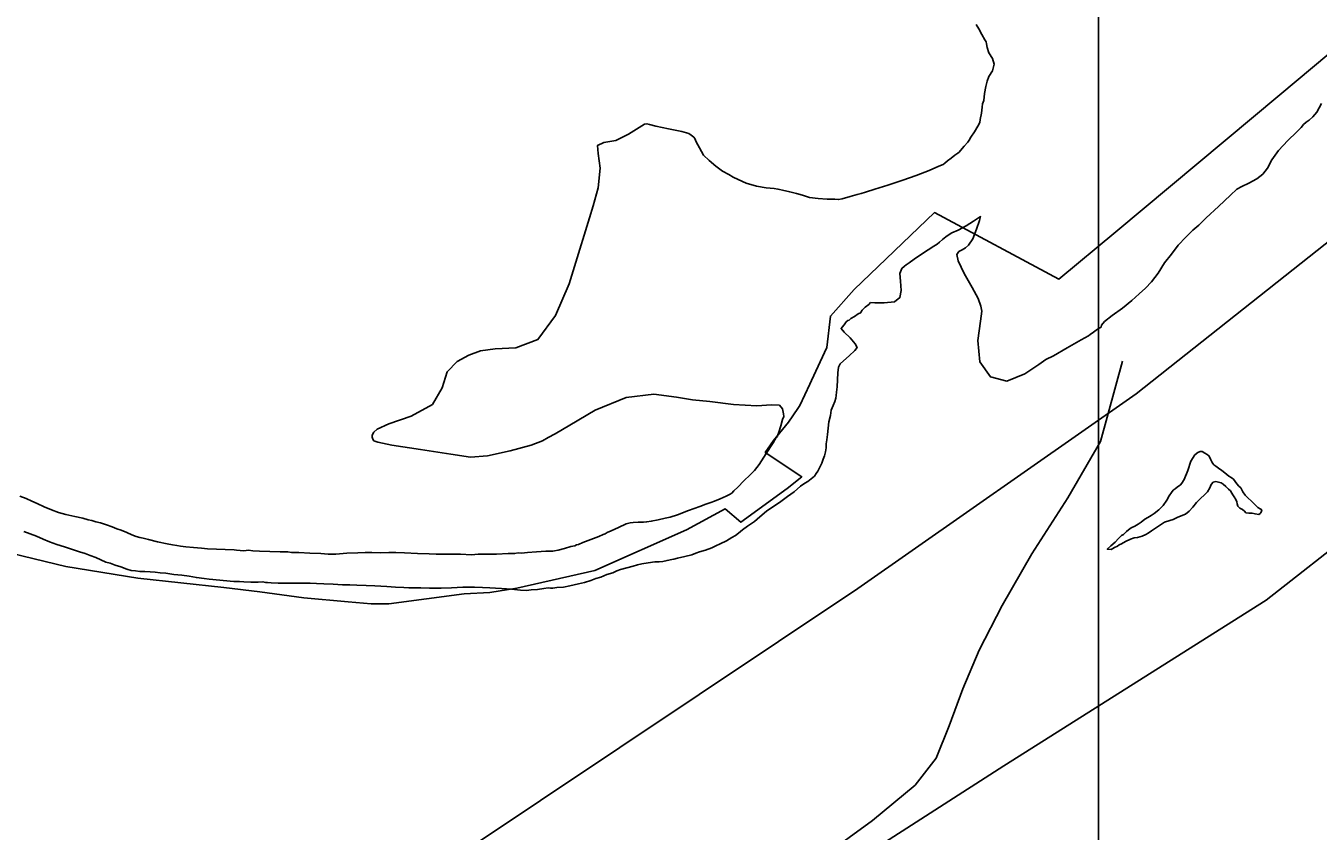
# Model space of a CAD drawing. Extents: x 1662474 to 1856135, y 779280 to 917889.
# Drawn here: x 1729707 to 1731308, y 797332 to 798330 of the extents above; entities that cross this region are included whole.
import ezdxf

# ---------------------------------------------------------------- set-up
doc = ezdxf.new("R2010")
doc.units = 0
for name, color, linetype in [('Exist Boundary Political City Limit New', 7, 'Continuous'), ('Exist Hydrographic Lake Shore', 7, 'Continuous'), ('Exist Hydrographic Misc Water Feature', 7, 'Continuous'), ('Exist Road Primary Interstate Divided Center Attributed', 7, 'Continuous'), ('Map Preparation Boundary City Limit Buffer Line', 7, 'Continuous'), ('Map Preparation Inset Cut Line', 7, 'Continuous')]:
    doc.layers.add(name, color=color, linetype=linetype)

msp = doc.modelspace()

# ---------------------------------------------------------------- linework, layer by layer
at = {"layer": 'Exist Boundary Political City Limit New'}
msp.add_lwpolyline([(1729689.6, 797675.7), (1729756.1, 797659.8), (1729845.6, 797645.2), (1729952.2, 797633.6), (1729996.8, 797628.1), (1730051, 797620.8), (1730105.9, 797615.9), (1730134.5, 797613.5), (1730156.5, 797613.5), (1730249.8, 797625.7), (1730281.4, 797627.6), (1730314.9, 797633), (1730411.8, 797654.9), (1730525.1, 797704.9), (1730573.2, 797731.1), (1730592.6, 797714.5), (1730649.9, 797756.2), (1730668, 797770.8), (1730622.8, 797801.1), (1730633, 797815.8), (1730651.6, 797838.4), (1730663.2, 797855.6), (1730665.6, 797859), (1730678.1, 797885.5), (1730680.1, 797890.1), (1730699, 797931.1), (1730703.4, 797969.9), (1730733, 798002.8), (1730832.4, 798098.3), (1730986.6, 798015.8), (1731057.2, 798074.6), (1731260.1, 798244), (1731341.1, 798312.1)], dxfattribs=at)
at = {"layer": 'Exist Hydrographic Lake Shore'}
for points in [[(1730640.4, 798126.8), (1730644.2, 798126), (1730653.2, 798123.9), (1730661.6, 798122.1), (1730666.1, 798120.5), (1730670, 798119.4), (1730677.6, 798117.1), (1730688.4, 798115.8), (1730699.6, 798114.7), (1730708.9, 798114.7), (1730713.6, 798114.4), (1730718.2, 798115.5), (1730727.8, 798118.1), (1730736.6, 798120.5), (1730741.6, 798122.1), (1730747.1, 798123.6), (1730758.5, 798127.3), (1730769.2, 798130.7), (1730774.8, 798132.3), (1730780.8, 798134.4), (1730793.4, 798138.3), (1730809.9, 798144.4), (1730825.9, 798150.4), (1730838, 798155.9), (1730843.2, 798158), (1730845.4, 798159.6), (1730848.5, 798162.5), (1730853.2, 798165.6), (1730857.6, 798169.3), (1730861.4, 798171.9), (1730863.1, 798173.2), (1730864.8, 798175.3), (1730869.2, 798180.6), (1730873.6, 798185.6), (1730875.5, 798187.9), (1730877.6, 798191.6), (1730882.1, 798198.4), (1730886.2, 798205.5), (1730888.4, 798209.7), (1730889.1, 798213.6), (1730890.5, 798221.5), (1730891.5, 798229.1), (1730892, 798233.1), (1730893.4, 798237.2), (1730894.4, 798245.7), (1730896, 798254.6), (1730897.5, 798261.2), (1730899.6, 798266.9), (1730904.1, 798274), (1730906.5, 798282.1), (1730904.1, 798289.2), (1730899.9, 798296.3), (1730897.5, 798302.9), (1730896.8, 798307.4), (1730896.5, 798309.7), (1730894.6, 798312.3), (1730891.2, 798318.9), (1730887.4, 798326), (1730883.9, 798331.5)], [(1731311.8, 798233.3), (1731306, 798222.8), (1731301.2, 798216.8), (1731296.8, 798212.9), (1731292.9, 798210.5)], [(1730559.8, 797740.7), (1730566.9, 797743.6), (1730574.5, 797746.8), (1730578.6, 797748.8), (1730581.2, 797750.4), (1730583.9, 797753.3), (1730588.6, 797757.8), (1730596.2, 797765.9), (1730604.1, 797773.2), (1730609.4, 797778.8), (1730615.1, 797786.1), (1730624.1, 797799.8), (1730632.5, 797813.1), (1730636.4, 797819.4), (1730638, 797820.8), (1730638.5, 797822.9), (1730639.5, 797826.2), (1730641.9, 797833.9), (1730644.2, 797841.8), (1730645.6, 797845.7), (1730645.4, 797848.8), (1730644.2, 797854.9), (1730640.4, 797859.6), (1730630.6, 797859.9), (1730612.2, 797858.8), (1730583.6, 797860.6), (1730554, 797864.1), (1730532.8, 797866.4), (1730512.8, 797869.6), (1730484.8, 797873.2), (1730450.4, 797869.3), (1730412.2, 797853.3), (1730380.8, 797834.7), (1730362.6, 797823.9), (1730354, 797819.4), (1730346.6, 797815.5), (1730332.8, 797810), (1730306.8, 797803.2), (1730278.6, 797796.9), (1730257.6, 797795), (1730233.2, 797798.7), (1730195.8, 797804.5), (1730160, 797810.2), (1730142.8, 797813.9), (1730138, 797815.5), (1730136.4, 797817.6), (1730135.9, 797819.9), (1730135.9, 797822.3), (1730137.8, 797826), (1730141.9, 797829.9), (1730156.4, 797836.5), (1730184.1, 797845.9), (1730210.4, 797860.4), (1730222.5, 797881.1), (1730228.8, 797901.1), (1730240.9, 797913.7), (1730255.6, 797921.6), (1730270, 797927.1), (1730288.1, 797929.4), (1730313.6, 797930.8), (1730341.1, 797940.9), (1730363.1, 797970.6), (1730379.8, 798010), (1730391.5, 798047.5), (1730399.9, 798075.6), (1730405.1, 798091.9), (1730409.6, 798106.8), (1730415.6, 798128.9), (1730418.2, 798153.3), (1730415.9, 798171.4), (1730415.1, 798181.6), (1730422.8, 798185.3), (1730437.5, 798187.7), (1730453.2, 798195.6), (1730466.4, 798203.9), (1730473.1, 798207.9), (1730476.2, 798208.4), (1730479.2, 798207.6), (1730487.4, 798205.5), (1730503.1, 798202.1), (1730519.6, 798198.7), (1730528, 798196.1), (1730531.1, 798194.2), (1730534.2, 798191.6), (1730535.4, 798190.1), (1730537.2, 798186.1), (1730541.1, 798178.5), (1730546.4, 798169.6), (1730553.2, 798162.8), (1730561.4, 798155.9), (1730570, 798149.6), (1730577.6, 798145.4), (1730583.1, 798142), (1730589.1, 798139.1), (1730599.1, 798134.9), (1730611.8, 798131.2), (1730624.1, 798128.9), (1730634, 798128.1), (1730638.5, 798127.3), (1730640.4, 798126.8)], [(1731292.9, 798210.5), (1731289.6, 798207.6), (1731286.8, 798203.9), (1731280.8, 798197.9), (1731270, 798187.7), (1731258.5, 798175.1), (1731250.2, 798163.5), (1731244.8, 798153.3), (1731239.2, 798145.7), (1731231.6, 798139.9), (1731222, 798134.9), (1731213.2, 798130.7), (1731207.2, 798127.1), (1731199.1, 798119.7), (1731184.4, 798105.8), (1731169.2, 798091.9), (1731160, 798082.7), (1731152.6, 798076.4), (1731144, 798068), (1731134.2, 798058), (1731125.9, 798046.8), (1731117.5, 798035.9), (1731109.4, 798023.1), (1731101.2, 798012.4), (1731093.9, 798004.5), (1731086.2, 797997.6), (1731076.9, 797989.2), (1731065.2, 797979.8), (1731052.6, 797970.9), (1731043.2, 797963.2), (1731039.2, 797958.8), (1731038.8, 797956.4), (1731034.2, 797953.6), (1731029.6, 797950.1), (1731025.4, 797947.2), (1731023.2, 797945.7), (1731014.1, 797940.7), (1730996.8, 797930.8), (1730979.8, 797920.8), (1730970.2, 797916), (1730961.9, 797910), (1730944.2, 797898.4), (1730922, 797889.5), (1730901.8, 797894.8), (1730888.6, 797913.1), (1730886.2, 797939.6), (1730889.6, 797963.8), (1730891.2, 797976.1), (1730890, 797982.2), (1730886.5, 797991.9), (1730879.1, 798005.5), (1730869.2, 798022.8), (1730861.6, 798038.3), (1730860, 798046.4), (1730862.6, 798049.9), (1730866.9, 798052), (1730870.8, 798054.6), (1730874.5, 798058), (1730879.8, 798065.6), (1730884.4, 798077.7), (1730888.1, 798088.4), (1730889.6, 798093.2), (1730886.8, 798091.9), (1730880.8, 798087.7), (1730871.6, 798081.9), (1730861.6, 798076.4), (1730853.8, 798073), (1730849.2, 798070.4), (1730846.4, 798068.2), (1730842.4, 798064.8), (1730838.5, 798061.7), (1730835.6, 798059.3), (1730831.6, 798056.7), (1730824.4, 798052), (1730815.1, 798045.9), (1730807.2, 798040.4), (1730801.2, 798035.9), (1730797.5, 798033.6), (1730795.2, 798032), (1730792, 798029.1), (1730789.6, 798022.8), (1730790.5, 798013.1), (1730791.2, 798001.9), (1730789.6, 797992.9), (1730782.9, 797987.7), (1730770.2, 797986.4), (1730758.5, 797986.6), (1730753.2, 797986.9), (1730750.9, 797984.5), (1730746.6, 797981.1), (1730742.8, 797977.2), (1730740.9, 797974), (1730738, 797972.7), (1730733.5, 797969.6), (1730728.8, 797966.9), (1730726.8, 797965.1), (1730724.9, 797964.6), (1730723.2, 797962.8), (1730720.4, 797959.3), (1730718, 797956.4)], [(1730718, 797956.4), (1730716.8, 797954.6), (1730720.6, 797949.9), (1730728, 797943.1), (1730734.2, 797935.7), (1730736.6, 797931.2), (1730733.8, 797927.3), (1730726.8, 797920.8), (1730719.6, 797914.7), (1730715.6, 797910.8), (1730713.6, 797906.6), (1730712.8, 797899.8), (1730712.2, 797891.1), (1730711.8, 797882.4), (1730711.2, 797875.9), (1730710.6, 797871.7), (1730710.4, 797868.2), (1730708.9, 797864.1), (1730706.8, 797859.3), (1730704.6, 797853.6), (1730703.4, 797846.8), (1730701.5, 797839.1), (1730700.8, 797831), (1730699.9, 797823.4), (1730699.1, 797816.8), (1730698.4, 797811.6), (1730698.1, 797806.8), (1730697.2, 797801.6), (1730696, 797796.9), (1730694.4, 797792.7), (1730692.9, 797787.9), (1730690.5, 797782.7), (1730688.1, 797777.9), (1730686, 797774.8), (1730683.6, 797771.7), (1730679.8, 797768.2), (1730675.5, 797765.1), (1730671.6, 797763), (1730666.4, 797759.1), (1730658.5, 797752.2), (1730650.4, 797746.5), (1730645.4, 797742.6), (1730640.4, 797739.1), (1730633.2, 797734.4), (1730624.4, 797728.1), (1730615.9, 797721.2), (1730609.6, 797715.5), (1730604.6, 797712.1), (1730600.8, 797709.8), (1730594.6, 797705.2), (1730589.6, 797700.8), (1730586, 797697.9), (1730581.5, 797695.6), (1730574.8, 797691.6), (1730566.9, 797687.7), (1730561.6, 797685.1), (1730556.4, 797682.7), (1730548.8, 797680.1), (1730541.1, 797677.9), (1730536.6, 797676.1), (1730531.6, 797674.3), (1730523, 797671.9), (1730514.1, 797670.1), (1730509.6, 797668.8), (1730507, 797668.2), (1730501.2, 797667.2), (1730495.8, 797665.9), (1730491.2, 797665.6), (1730486, 797665.4), (1730477.9, 797664.3), (1730470, 797662.8), (1730464.5, 797661.7), (1730459, 797660.1), (1730451.4, 797658), (1730443.5, 797655.9), (1730438.8, 797654.1), (1730433.8, 797652), (1730426.4, 797649.9), (1730418.9, 797646.5), (1730412.8, 797644.9), (1730406.5, 797642.2), (1730398.9, 797639.9), (1730391.2, 797638.1), (1730386, 797636.8), (1730380.8, 797635.7), (1730372.9, 797634.1), (1730364.5, 797633.6), (1730359.5, 797632.8), (1730356.9, 797632.8), (1730353.8, 797633.1), (1730348.5, 797632.3), (1730340.4, 797631.2), (1730332.8, 797630.8), (1730327, 797629.9), (1730319.6, 797630.4), (1730308.4, 797631.5), (1730296, 797632.3), (1730288.4, 797632.8), (1730281.5, 797633.4), (1730272.4, 797633.6)], [(1731133.2, 797758), (1731137.1, 797760.9), (1731139, 797762.8), (1731141.6, 797767.4), (1731146.1, 797778.5), (1731150.2, 797790.3), (1731155, 797797.9), (1731158.8, 797800.8), (1731161.6, 797802.1), (1731164, 797802.1), (1731167.4, 797800.2), (1731170.2, 797798.4), (1731172.4, 797796.9), (1731173.6, 797794.8), (1731174.8, 797791.9), (1731176, 797789.2), (1731177.4, 797787.1), (1731178.6, 797785.6)], [(1731178.6, 797785.6), (1731181, 797783.8), (1731184.4, 797781.6), (1731188.4, 797778.5), (1731192, 797775.6), (1731194.6, 797773.5), (1731197.2, 797771.7), (1731199.9, 797770.1), (1731202.8, 797768), (1731205.1, 797764.8), (1731207.2, 797761.9), (1731209.4, 797759.3), (1731211.8, 797757), (1731214.4, 797752.2), (1731217.5, 797748.1), (1731220.4, 797745.2), (1731225.6, 797740.4), (1731228.2, 797737.6), (1731230.9, 797734.9), (1731233.2, 797732.6), (1731236.1, 797731.2), (1731237.8, 797729.7), (1731237.1, 797727.1), (1731236.1, 797725.5), (1731234.2, 797724.2), (1731229.6, 797724.9), (1731225.9, 797725.8), (1731221.8, 797725.8), (1731218.2, 797726.2), (1731216.5, 797728.1), (1731214.1, 797730.2), (1731210.6, 797732.1), (1731208.2, 797734.4), (1731207.5, 797737.3), (1731207.2, 797739.9), (1731205.6, 797742.8), (1731203.6, 797745.9), (1731202, 797748.3), (1731200.8, 797750.7), (1731199.1, 797753.3), (1731196.8, 797755.7), (1731193.4, 797758.8), (1731189.9, 797761.7), (1731187.6, 797763.2), (1731184.4, 797764.1), (1731180.8, 797764.8), (1731177.6, 797764.1), (1731175.2, 797761.2), (1731173.6, 797757), (1731170.8, 797752.2), (1731166.9, 797748.3), (1731162.1, 797744.1), (1731157.1, 797738.9), (1731152.6, 797733.1), (1731148, 797728.4), (1731143.2, 797724.7), (1731138, 797722.3), (1731133.2, 797720.2), (1731128.2, 797717.9), (1731123.8, 797716.8), (1731117.5, 797714.4), (1731108.9, 797708.9), (1731101.2, 797703.7), (1731097.2, 797700.8), (1731094.4, 797699.2), (1731089.6, 797697.1), (1731083.9, 797695.6), (1731079.8, 797695), (1731075.2, 797693.7), (1731069.2, 797690.8), (1731064, 797687.9), (1731061.4, 797686.6), (1731059, 797684.8), (1731055.5, 797683.2), (1731051.4, 797680.9), (1731046.4, 797681.1), (1731050.9, 797685.3), (1731056.4, 797689.8), (1731060.5, 797694.5), (1731064, 797697.9), (1731066.4, 797699.5), (1731068.4, 797701.1), (1731070.2, 797703.2), (1731072.9, 797705.2), (1731076.2, 797707.6), (1731080.5, 797709.8), (1731084.8, 797712.1), (1731088.4, 797714.7), (1731092.9, 797718.4), (1731096.8, 797720.5), (1731100.8, 797722.9), (1731104.6, 797725.2), (1731110.4, 797729.7), (1731115.6, 797735.2), (1731120.1, 797741.8), (1731123.2, 797747.2), (1731125.9, 797751.2), (1731128.2, 797754.1), (1731130.4, 797755.9), (1731133.2, 797758)], [(1729699.1, 797746.8), (1729707.2, 797743.9), (1729714.1, 797740.7), (1729720.6, 797737.6), (1729729.6, 797733.6), (1729738.5, 797729.9)], [(1730259, 797674.3), (1730266.9, 797674.8), (1730275.5, 797674.8), (1730289.8, 797675.1), (1730304.1, 797675.6), (1730312.2, 797675.6), (1730316.8, 797676.4), (1730320.6, 797676.1), (1730328.2, 797676.9), (1730339.2, 797677.9), (1730350.9, 797678.5), (1730356.6, 797678.8), (1730359.5, 797678.8), (1730361.6, 797679), (1730366.4, 797680.1), (1730374.2, 797681.9), (1730382.1, 797684.5), (1730386.8, 797685.3), (1730389.1, 797686.6), (1730391.5, 797687.1), (1730396.8, 797689.2), (1730406.5, 797693.2), (1730416.5, 797696.9), (1730422, 797699.2), (1730424.4, 797700.2), (1730426.8, 797701.6), (1730432, 797703.9), (1730441.1, 797707.9), (1730450.4, 797712.6), (1730455.6, 797713.9), (1730459.2, 797714.2), (1730465.2, 797714.4), (1730471.6, 797714.4), (1730476, 797715.2), (1730481.5, 797715.8), (1730490, 797717.6), (1730498.9, 797719.7), (1730505.1, 797720.8), (1730514.1, 797723.6), (1730527.8, 797728.9), (1730541.6, 797733.9), (1730549.2, 797736.8), (1730553, 797738.1), (1730555.2, 797739.1), (1730559.8, 797740.7)], [(1729738.5, 797729.9), (1729747.1, 797726.5), (1729756.4, 797723.9), (1729767.4, 797721.8), (1729777.4, 797719.7), (1729783.9, 797717.6), (1729788.6, 797716.6), (1729793.4, 797715.2), (1729799.1, 797713.7), (1729806.5, 797711.1), (1729813.6, 797708.9), (1729819.4, 797706.3), (1729824.9, 797704.5), (1729831.8, 797701.6), (1729838, 797698.9), (1729843.5, 797696.9), (1729848, 797695.6), (1729851.9, 797694.8), (1729858.8, 797693.2), (1729870, 797690.3), (1729881.6, 797687.9), (1729888.6, 797686.4), (1729893.6, 797685.6), (1729898.4, 797684.8), (1729905.1, 797684), (1729914.6, 797683.2), (1729924.4, 797682.2), (1729931.8, 797681.4), (1729964.8, 797680.3), (1729967.6, 797680.1), (1729976.9, 797679.2), (1729982.4, 797679.8), (1729987.9, 797679.2), (1729996, 797678.8), (1730009.1, 797678.2), (1730021.8, 797677.9), (1730027.8, 797677.7), (1730031.1, 797677.7), (1730035.9, 797676.9), (1730044.9, 797676.9), (1730058.5, 797676.1), (1730072.1, 797675.6), (1730081.2, 797675.1), (1730090.8, 797675.1), (1730104.4, 797676.1), (1730118, 797676.4), (1730127.2, 797676.9), (1730135.4, 797676.9), (1730145.6, 797676.6), (1730156.4, 797676.9), (1730165.2, 797676.9), (1730176, 797676.4), (1730191.8, 797675.9), (1730206.5, 797675.3), (1730215.1, 797675.1), (1730219.6, 797675.1), (1730223.5, 797674.8), (1730231.8, 797674.8), (1730245.4, 797674.8), (1730259, 797674.3)], [(1730272.4, 797633.6), (1730262.6, 797633.9), (1730256.1, 797633.9), (1730248, 797633.9), (1730234.2, 797633.1), (1730221.2, 797632.8), (1730213.6, 797632.8), (1730206.8, 797632.8), (1730196.2, 797633.1), (1730186.8, 797633.1), (1730181.2, 797633.1), (1730175.2, 797633.6), (1730164.8, 797633.9), (1730154, 797634.9), (1730146.4, 797635.2), (1730139.2, 797635.7), (1730128.2, 797636.2), (1730116.8, 797636.5), (1730108.1, 797636.8), (1730099.1, 797637), (1730087.6, 797637.6), (1730076, 797638.1), (1730066.9, 797638.6), (1730058.8, 797638.9), (1730048.8, 797639.1), (1730039.6, 797639.1), (1730034, 797638.9), (1730028, 797638.9), (1730019.4, 797638.9), (1730010.8, 797639.6), (1730006, 797639.9), (1730003.6, 797639.9), (1730000.5, 797640.7), (1729994.4, 797640.2), (1729985.5, 797640.4), (1729976.9, 797640.7), (1729971.4, 797640.9), (1729964.2, 797641.2), (1729934, 797643.9), (1729927.5, 797644.6), (1729918, 797645.9), (1729909.1, 797647.5), (1729899.9, 797648.8), (1729890, 797649.9), (1729880.2, 797651.2), (1729873.1, 797652), (1729867.1, 797652.8), (1729860.9, 797653.1), (1729854.2, 797653.3), (1729848, 797653.6), (1729842.5, 797654.1), (1729837.2, 797654.9), (1729831.8, 797656.4), (1729824.4, 797659.1), (1729817.2, 797661.2), (1729811.2, 797663.6), (1729805.8, 797664.9), (1729799.6, 797668), (1729793.4, 797670.9), (1729786.5, 797673.2), (1729780.2, 797675.6), (1729773.1, 797677.9), (1729764.5, 797680.9), (1729754.8, 797684), (1729744.9, 797686.9), (1729735.9, 797690.3), (1729728, 797693.7), (1729719.9, 797697.1), (1729712, 797700), (1729704.4, 797702.9)]]:
    msp.add_lwpolyline(points, dxfattribs=at)
at = {"layer": 'Exist Hydrographic Misc Water Feature'}
msp.add_lwpolyline([(1731065.3, 797914.3), (1731038.2, 797814.5), (1730997.6, 797744.9), (1730952.9, 797675.3), (1730916.4, 797611.5), (1730887.7, 797555.8), (1730867.4, 797508), (1730850.8, 797462.1), (1730834.6, 797422.3), (1730808.3, 797388.5), (1730755.6, 797345), (1730693.3, 797299.6)], dxfattribs=at)
at = {"layer": 'Exist Road Primary Interstate Divided Center Attributed'}
for points in [[(1732386.6, 799285.9), (1732259.4, 799106.5), (1732094, 798873.5), (1731852.5, 798574.7), (1731730.3, 798452.6), (1731599.6, 798321.8), (1731358.1, 798092), (1731082.2, 797873.7), (1730737.3, 797632.3), (1730245.9, 797303.8), (1729847.3, 797012.7), (1729288.2, 796631.7), (1728756.7, 796261.4), (1727774.1, 795553), (1726872, 794925.1), (1725631.7, 794055.7), (1724549.7, 793279.7), (1724002.1, 792892.2)], [(1724456, 792992.1), (1724927.5, 793319), (1725489.7, 793732.7), (1726116.2, 794152.3), (1726430.1, 794370.9), (1726555.7, 794451.2), (1727367.3, 795005.8), (1727988.4, 795412.6), (1728644.2, 795857.4), (1729729.5, 796594.1), (1730203.2, 796918.4), (1730576.4, 797192.8), (1730918.2, 797412.8), (1731243.2, 797618.1), (1731468.7, 797794.6), (1731615.2, 797917.2), (1731691.9, 797981.5), (1731839, 798134.7), (1731934.3, 798230.8), (1732055.2, 798354.2), (1732231.3, 798551.2), (1732400.3, 798769.4), (1732462.8, 798863), (1732587.4, 799049.7)]]:
    msp.add_lwpolyline(points, dxfattribs=at)
at = {"layer": 'Map Preparation Boundary City Limit Buffer Line'}
msp.add_lwpolyline([(1729689.6, 797675.7), (1729756.1, 797659.8), (1729845.6, 797645.2), (1729952.2, 797633.6), (1729996.8, 797628.1), (1730051, 797620.8), (1730105.9, 797615.9), (1730134.5, 797613.5), (1730156.5, 797613.5), (1730249.8, 797625.7), (1730281.4, 797627.6), (1730314.9, 797633), (1730411.8, 797654.9), (1730525.1, 797704.9), (1730573.2, 797731.1), (1730592.6, 797714.5), (1730649.9, 797756.2), (1730668, 797770.8), (1730622.8, 797801.1), (1730633, 797815.8), (1730651.6, 797838.4), (1730663.2, 797855.6), (1730665.6, 797859), (1730678.1, 797885.5), (1730680.1, 797890.1), (1730699, 797931.1), (1730703.4, 797969.9), (1730733, 798002.8), (1730832.4, 798098.3), (1730986.6, 798015.8), (1731057.2, 798074.6), (1731260.1, 798244), (1731341.1, 798312.1)], dxfattribs=at)
at = {"layer": 'Map Preparation Inset Cut Line'}
for points in [[(1731035.7, 782767.4), (1668486.3, 782767.4), (1668486.3, 826588.1), (1731035.7, 826588.1)], [(1793585.1, 782767.4), (1731035.7, 782767.4), (1731035.7, 826588.1), (1793585.1, 826588.1)]]:
    msp.add_lwpolyline(points, close=True, dxfattribs=at)

doc.saveas('drawing.dxf')
